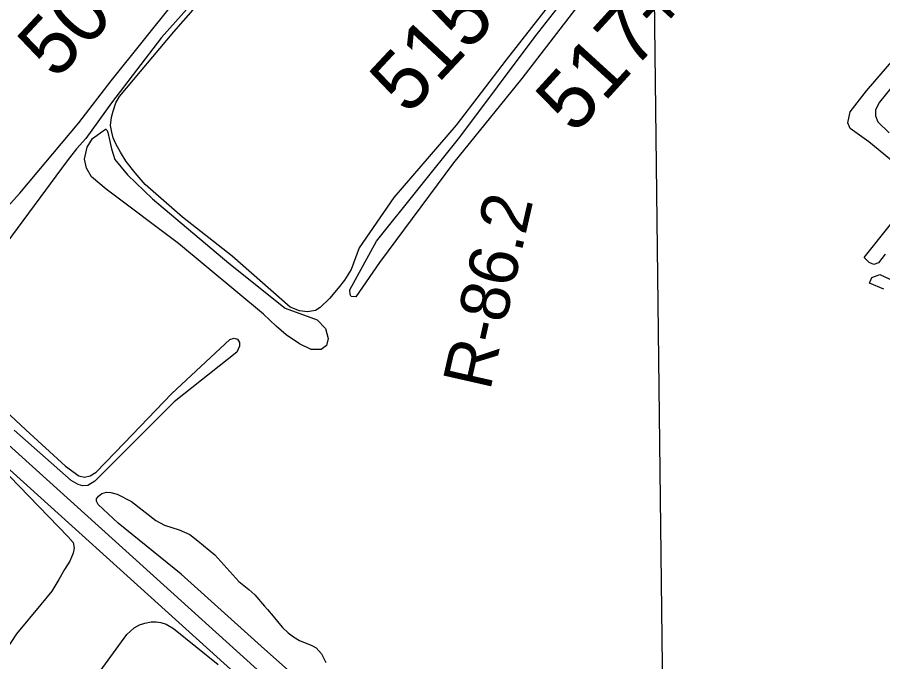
# Model space of a CAD drawing. Extents: x 3704301 to 3742427, y 506229 to 532009.
# Drawn here: x 3723258 to 3724729, y 516437 to 517533 of the extents above; entities that cross this region are included whole.
import ezdxf

# ---------------------------------------------------------------- set-up
doc = ezdxf.new("R2010")
doc.units = 0
for name, color, linetype in [('V-GRID-MAJR', 7, 'Continuous'), ('V-RIVR-RANG-IDEN', 7, 'Continuous'), ('V-ROAD-CNTR', 7, 'Continuous'), ('V-SITE-VEGE', 7, 'Continuous'), ('V-SURV-IDEN', 7, 'Continuous'), ('V-TOPO-SHOR', 7, 'Continuous')]:
    doc.layers.add(name, color=color, linetype=linetype)

msp = doc.modelspace()

# ---------------------------------------------------------------- linework, layer by layer
at = {"layer": 'V-GRID-MAJR'}
msp.add_spline([(3724411.217, 511839.73000000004), (3724337.211, 517896.76900000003), (3724263.162, 523957.275), (3724189.114, 530017.796), (3724189.072, 530021.25)], degree=3, dxfattribs=at)
at = {"layer": 'V-ROAD-CNTR'}
for points in [[(3724835.7592894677, 516013.3679470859), (3724508.2289445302, 515726.63052056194), (3724494.6939716, 515717.9505379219), (3724484.21899255, 515714.315545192), (3724474.3200123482, 515713.0175477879), (3724459.816041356, 515713.06554769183), (3724452.8200553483, 515714.43854494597), (3724447.487066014, 515717.1965394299), (3722783.8033933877, 517219.74353432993), (3721807.65434569, 518129.37671506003)], [(3725371.519217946, 515487.909998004), (3725360.038240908, 515493.884986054), (3725352.1662566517, 515501.33297115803), (3724936.694087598, 515972.05202971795), (3724928.827103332, 515977.87601807), (3724915.641129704, 515985.02700376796), (3724896.75816747, 515991.45999090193), (3724882.3621962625, 515995.11698358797), (3724872.7492154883, 515995.386983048), (3724861.8372373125, 515993.40398701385), (3724853.019254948, 515988.60599660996), (3724526.3069083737, 515702.58456865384), (3724507.8919452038, 515690.774592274), (3724491.1569786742, 515684.969603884), (3724476.2300085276, 515683.0116078), (3724456.852047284, 515683.075607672), (3724442.842075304, 515685.8246021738), (3724430.25910047, 515692.3305891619), (3722763.5214339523, 517197.6355785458), (3721786.192388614, 518108.370757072)]]:
    msp.add_lwpolyline(points, dxfattribs=at)
at = {"layer": 'V-SITE-VEGE'}
for points in [[(3724115.64, 517428.51), (3723999.518, 517285.113), (3723873.748, 517115.786), (3723833.415, 517057.213), (3723825.782, 517057.705), (3723823.98, 517061.20300000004), (3723823.298, 517068.819), (3723868.6040000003, 517152.091), (3724010.123, 517328.651), (3724138.219, 517499.766), (3724256.583, 517651.402)], [(3723612.657, 517620.993), (3723503.318, 517498.211), (3723417.8880000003, 517386.87200000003), (3723374.645, 517326.503), (3723358.769, 517309.101)], [(3724228.2060000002, 517574.794), (3724115.64, 517428.51)], [(3723129.966, 517087.776), (3723262.465, 517233.268), (3723362.703, 517352.869), (3723417.538, 517424.526), (3723524.972, 517559.016)], [(3724779.501, 517260.023), (3724705.963, 517320.56), (3724674.06, 517343.43200000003), (3724669.765, 517352.924), (3724673.703, 517372.065), (3724701.898, 517407.614), (3724791.295, 517511.33900000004)], [(3724810.583, 517495.473), (3724723.617, 517388.197), (3724717.219, 517374.99100000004), (3724716.748, 517364.843), (3724721.051, 517354.751), (3724740.376, 517335.903)], [(3723358.769, 517309.101), (3723342.843, 517288.308), (3723210.747, 517110.238)], [(3724733.39, 517129.985), (3724722.241, 517114.93200000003), (3724713.92, 517112.44200000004), (3724706.127, 517115.327), (3724697.665, 517124.173), (3724742.311, 517180.21400000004)], [(3724731.15, 517070.298), (3724706.566, 517080.137), (3724710.614, 517090.32800000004), (3724724.2770000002, 517095.26900000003), (3724828.684, 517047.049)], [(3723228.825, 516872.07800000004), (3723272.22, 516831.106), (3723339.648, 516768.992), (3723362.668, 516752.784), (3723371.9990000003, 516750.4), (3723381.614, 516752.688), (3723391.768, 516758.867), (3723439.517, 516808.457), (3723520.667, 516892.923), (3723618.981, 516984.82300000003), (3723626.518, 516986.863), (3723632.48, 516985.015), (3723635.824, 516979.547), (3723635.793, 516973.319), (3723631.329, 516963.218), (3723524.487, 516878.626), (3723389.614, 516743.56200000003), (3723377.637, 516736.097), (3723369.328, 516735.62), (3723361.296, 516737.996), (3723349.651, 516744.80100000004), (3723252.752, 516830.42600000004)], [(3723215.986, 516762.697), (3723228.176, 516761.079), (3723244.48, 516752.43200000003), (3723344.633, 516649.17), (3723352.631, 516639.27), (3723354.66, 516630.177), (3723352.799, 516621.102), (3723347.019, 516607.38), (3723338.129, 516593.67100000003), (3723328.7, 516576.335), (3723316.662, 516556.674), (3723297.863, 516533.675), (3723256.614, 516484.322), (3723219.484, 516428.461)], [(3723764.645, 516380.63), (3723672.663, 516463.113), (3723536.24, 516585.792), (3723429.4820000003, 516671.985), (3723395.645, 516704.081), (3723392.8170000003, 516709.547), (3723392.835, 516713.438), (3723395.975, 516718.09500000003), (3723401.707, 516722.738), (3723409.762, 516724.77400000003), (3723417.0300000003, 516724.477), (3723427.915, 516721.56700000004), (3723452.252, 516709.246), (3723493.3570000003, 516676.853), (3723508.113, 516668.732), (3723533.2460000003, 516660.819), (3723551.115, 516652.94), (3723565.078, 516642.487), (3723594.026, 516618.462), (3723634.286, 516573.09500000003), (3723651.606, 516559.25200000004), (3723661.682, 516550.118), (3723678.199, 516531.348), (3723683.36, 516525.352), (3723692.906, 516514.139), (3723702.71, 516502.15400000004), (3723708.901, 516494.853), (3723718.717, 516485.461), (3723727.767, 516478.666), (3723737.599, 516472.907), (3723758.579, 516464.235), (3723765.827, 516460.305), (3723775.379, 516450.135), (3723782.574, 516435.566)], [(3723351.728, 516355.661), (3723443.978, 516482.87), (3723456.491, 516494.224), (3723465.858, 516499.109), (3723474.696, 516501.919), (3723485.347, 516504.46), (3723494.17, 516504.41500000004), (3723501.6920000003, 516503.598), (3723510.761, 516500.69800000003), (3723523.438, 516493.108), (3723599.683, 516431.738)]]:
    msp.add_lwpolyline(points, dxfattribs=at)
msp.add_lwpolyline([(3723407.626, 517342.555), (3723408.211, 517342.565), (3723410.5870000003, 517340.24700000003), (3723411.804, 517336.745), (3723414.89, 517324.463), (3723418.017, 517308.66500000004), (3723423.522, 517290.548), (3723445.551, 517264.428), (3723487.702, 517223.89), (3723617.521, 517114.639), (3723713.503, 517037.81700000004), (3723767.715, 517017.961), (3723781.973, 517003.472), (3723786.291, 516986.514), (3723783.511, 516974.163), (3723774.793, 516967.601), (3723757.785, 516967.39), (3723737.72, 516977.112), (3723715.237, 516992.673), (3723698.046, 517007.121), (3723676.669, 517027.972), (3723532.056, 517147.60000000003), (3723408.893, 517240.507), (3723384, 517261.315), (3723375.605, 517275.876), (3723371.896, 517291.081), (3723376.92, 517311.673), (3723385.536, 517326.446)], close=True, dxfattribs=at)
at = {"layer": 'V-TOPO-SHOR'}
msp.add_lwpolyline([(3724175.036, 517570.737), (3724088.895, 517460.276), (3724003.946, 517349.238), (3723897.8570000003, 517226.112), (3723839.205, 517140.235), (3723825.471, 517103.40400000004), (3723814.457, 517085.527), (3723803.393, 517071.791), (3723788.826, 517054.463), (3723773.054, 517038.892), (3723764.836, 517034.059), (3723751.268, 517031.525), (3723737.649, 517033.131), (3723721.605, 517039.435), (3723622.961, 517126.313), (3723538.761, 517192.67600000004), (3723475.394, 517248.06200000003), (3723458.592, 517267.957), (3723442.978, 517287.275), (3723433.3200000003, 517303.121), (3723425.458, 517317.215), (3723421.188, 517327.805), (3723418.705, 517337.234), (3723416.201, 517348.439), (3723417.798, 517362.65), (3723420.628, 517372.73600000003), (3723425.181, 517386.984), (3723431.552, 517397.708), (3723524.204, 517507.659), (3723634.968, 517634.983)], dxfattribs=at)

# ---------------------------------------------------------------- texts
at = {"layer": 'V-RIVR-RANG-IDEN'}
msp.add_text('R-86.2', height=82.9999980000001, rotation=77.20385859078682, dxfattribs=at).set_placement((3724061.546, 516896.027))
at = {"layer": 'V-SURV-IDEN'}
for s, height, rotation, p in [('509+54.9', 100.00000000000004, 46.963160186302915, (3723323.501992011, 517424.3357370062)), ('515+73.8', 99.99999999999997, 46.933116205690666, (3723922.1203576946, 517364.26145268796)), ('517+32.8', 100.00000000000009, 47.63301814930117, (3724205.4372943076, 517331.814985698))]:
    msp.add_text(s, height=height, rotation=rotation, dxfattribs=at).set_placement(p)

doc.saveas('drawing.dxf')
